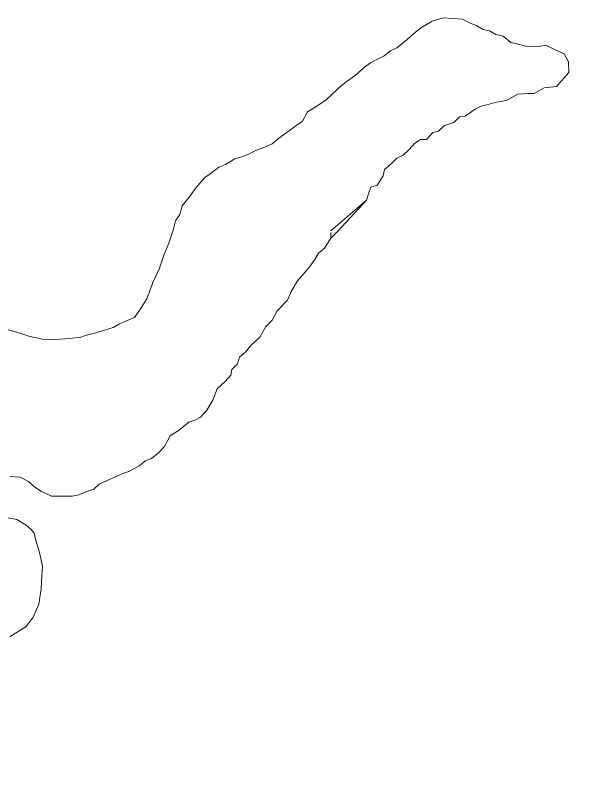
# Model space of a CAD drawing. Extents: x -1643653 to 4543381, y 1624270 to 13878484.
# Drawn here: x 623853 to 625834, y 8946096 to 8948789 of the extents above; entities that cross this region are included whole.
import ezdxf

# ---------------------------------------------------------------- set-up
doc = ezdxf.new("R2010")
doc.units = 0
doc.header["$LTSCALE"] = 200
for name, color, linetype, lineweight in [('23', 7, 'Continuous', 13), ('25', 7, 'Continuous', 13), ('60', 7, 'Continuous', 13)]:
    doc.layers.add(name, color=color, linetype=linetype, lineweight=lineweight)

msp = doc.modelspace()

# ---------------------------------------------------------------- linework, layer by layer
at = {"layer": '23'}
for points in [[(625344.2, 8948781.4), (625306.1, 8948768.7), (625269.1, 8948746.8), (625242.2, 8948726.6), (625218.7, 8948704.8), (625183.6, 8948676.1), (625161, 8948666.2), (625138.4, 8948648.8), (625110.8, 8948634), (625090.7, 8948624.1), (625070.6, 8948609.2), (625037.8, 8948579.4), (625010.1, 8948559.5), (624990, 8948544.7), (624957.3, 8948514.8), (624937.1, 8948494.9), (624904.4, 8948472.6), (624871.8, 8948452.8), (624854, 8948420.4), (624826.3, 8948400.5), (624796.2, 8948378.2), (624771, 8948360.8), (624748.4, 8948341), (624713.2, 8948326.2), (624693.2, 8948318.8), (624663.1, 8948304), (624643, 8948296.6), (624617.9, 8948289.2), (624585.2, 8948269.4), (624562.7, 8948259.6), (624532.5, 8948237.2), (624512.4, 8948222.3), (624482.1, 8948187.5), (624461.9, 8948160.1), (624434.1, 8948125.2), (624426.4, 8948095.2), (624411.2, 8948072.8), (624403.4, 8948040.3), (624388.1, 8947995.4), (624370.2, 8947952.9), (624354.9, 8947908), (624332, 8947858), (624311.6, 8947800.6), (624288.8, 8947765.7), (624268.6, 8947735.8), (624246, 8947725.9), (624215.9, 8947713.6), (624193.3, 8947701.2), (624163.2, 8947691.4), (624133.1, 8947681.6), (624100.5, 8947674.3), (624080.5, 8947666.9), (624042.9, 8947662.2), (623990.5, 8947658.6), (623945.8, 8947660.4), (623899.4, 8947670.7), (623858.1, 8947684.4), (623827.6, 8947692.3)], [(625344.2, 8948781.4), (625306.1, 8948768.7), (625269.1, 8948746.8), (625242.2, 8948726.6), (625218.7, 8948704.8), (625183.6, 8948676.1), (625161, 8948666.2), (625138.4, 8948648.8), (625110.8, 8948634), (625090.7, 8948624.1), (625070.6, 8948609.2), (625037.8, 8948579.4), (625010.1, 8948559.5), (624990, 8948544.7), (624957.3, 8948514.8), (624937.1, 8948494.9), (624904.4, 8948472.6), (624871.8, 8948452.8), (624854, 8948420.4), (624826.3, 8948400.5), (624796.2, 8948378.2), (624771, 8948360.8), (624748.4, 8948341), (624713.2, 8948326.2), (624693.2, 8948318.8), (624663.1, 8948304), (624643, 8948296.6), (624617.9, 8948289.2), (624585.2, 8948269.4), (624562.7, 8948259.6), (624532.5, 8948237.2), (624512.4, 8948222.3), (624482.1, 8948187.5), (624461.9, 8948160.1), (624434.1, 8948125.2), (624426.4, 8948095.2), (624411.2, 8948072.8), (624403.4, 8948040.3), (624388.1, 8947995.4), (624370.2, 8947952.9), (624354.9, 8947908), (624332, 8947858), (624311.6, 8947800.6), (624288.8, 8947765.7), (624268.6, 8947735.8), (624246, 8947725.9), (624215.9, 8947713.6), (624193.3, 8947701.2), (624163.2, 8947691.4), (624133.1, 8947681.6), (624100.5, 8947674.3), (624080.5, 8947666.9), (624042.9, 8947662.2), (623990.5, 8947658.6), (623945.8, 8947660.4), (623899.4, 8947670.7), (623858.1, 8947684.4), (623827.6, 8947692.3)], [(625783, 8948590.7), (625782.1, 8948627.4), (625766.8, 8948654.9), (625733.2, 8948670.1), (625702.6, 8948685.4), (625672, 8948679.3), (625632.3, 8948682.4), (625632.3, 8948682.4), (625598.7, 8948691.5), (625580.3, 8948694.6), (625553.8, 8948717.4), (625528.8, 8948722.6), (625506.4, 8948735.2), (625484, 8948740.4), (625461.6, 8948753.1), (625436.6, 8948763.2), (625411.7, 8948775.9), (625344.2, 8948781.4)], [(625783, 8948590.7), (625782.1, 8948627.4), (625766.8, 8948654.9), (625733.2, 8948670.1), (625702.6, 8948685.4), (625672, 8948679.3), (625632.3, 8948682.4), (625632.3, 8948682.4), (625598.7, 8948691.5), (625580.3, 8948694.6), (625553.8, 8948717.4), (625528.8, 8948722.6), (625506.4, 8948735.2), (625484, 8948740.4), (625461.6, 8948753.1), (625436.6, 8948763.2), (625411.7, 8948775.9), (625344.2, 8948781.4)], [(624976.9, 8948037.3), (625076.8, 8948144.7), (625084.4, 8948167.2), (625092.1, 8948189.7), (625114.7, 8948197.1), (625134.9, 8948229.5), (625140.1, 8948252), (625162.8, 8948271.8), (625182.9, 8948291.7), (625205.5, 8948301.6), (625225.7, 8948321.5), (625245.8, 8948343.9), (625266, 8948356.3), (625286, 8948356.2), (625308.7, 8948381), (625328.7, 8948385.9), (625348.9, 8948405.8), (625381.5, 8948415.6), (625401.6, 8948435.5), (625421.6, 8948437.9), (625456.8, 8948462.7), (625476.9, 8948472.6), (625497, 8948477.4), (625529.6, 8948487.2), (625549.6, 8948489.6), (625569.6, 8948494.5), (625604.8, 8948514.3), (625639.8, 8948516.5), (625662.3, 8948516.4), (625697.5, 8948536.2), (625740.1, 8948540.9), (625783, 8948590.7)], [(624976.9, 8948037.3), (625076.8, 8948144.7), (625084.4, 8948167.2), (625092.1, 8948189.7), (625114.7, 8948197.1), (625134.9, 8948229.5), (625140.1, 8948252), (625162.8, 8948271.8), (625182.9, 8948291.7), (625205.5, 8948301.6), (625225.7, 8948321.5), (625245.8, 8948343.9), (625266, 8948356.3), (625286, 8948356.2), (625308.7, 8948381), (625328.7, 8948385.9), (625348.9, 8948405.8), (625381.5, 8948415.6), (625401.6, 8948435.5), (625421.6, 8948437.9), (625456.8, 8948462.7), (625476.9, 8948472.6), (625497, 8948477.4), (625529.6, 8948487.2), (625549.6, 8948489.6), (625569.6, 8948494.5), (625604.8, 8948514.3), (625639.8, 8948516.5), (625662.3, 8948516.4), (625697.5, 8948536.2), (625740.1, 8948540.9), (625783, 8948590.7)], [(623833.9, 8947181.6), (623868.9, 8947178.8), (623898.8, 8947163.6), (623921.1, 8947143.5), (623943.5, 8947128.3), (623978.4, 8947113), (623998.4, 8947112.9), (624028.5, 8947112.7), (624051, 8947112.6), (624073.5, 8947117.4), (624098.6, 8947127.3), (624126.7, 8947136.9), (624144.4, 8947154.6), (624182.9, 8947172.3), (624230.2, 8947193), (624230.2, 8947193), (624230.2, 8947193), (624248, 8947198.9), (624284.4, 8947218.7), (624307, 8947236.1), (624327.1, 8947243.4), (624352.2, 8947263.3), (624372.4, 8947285.7), (624392.7, 8947323.1), (624392.7, 8947323.1), (624425.5, 8947343.8), (624458.1, 8947370.2), (624478.2, 8947377.6), (624498.2, 8947387.5), (624521, 8947412.4), (624541.2, 8947447.3), (624556.5, 8947487.2), (624584.2, 8947512.1), (624604.4, 8947534.5), (624607.1, 8947554.5), (624627.2, 8947574.4), (624634.9, 8947596.9), (624655, 8947614.3), (624672.7, 8947636.7), (624705.5, 8947666.5), (624725.8, 8947703.9), (624748.4, 8947726.3), (624766.2, 8947758.8), (624801.5, 8947796.1), (624814.2, 8947826), (624837, 8947863.4), (624859.7, 8947890.8), (624879.9, 8947913.2), (624897.6, 8947938.1), (624910.3, 8947960.6), (624930.4, 8947978), (624953.2, 8948012.9), (624976.9, 8948037.3)], [(623833.9, 8947181.6), (623868.9, 8947178.8), (623898.8, 8947163.6), (623921.1, 8947143.5), (623943.5, 8947128.3), (623978.4, 8947113), (623998.4, 8947112.9), (624028.5, 8947112.7), (624051, 8947112.6), (624073.5, 8947117.4), (624098.6, 8947127.3), (624126.7, 8947136.9), (624144.4, 8947154.6), (624182.9, 8947172.3), (624230.2, 8947193), (624230.2, 8947193), (624230.2, 8947193), (624248, 8947198.9), (624284.4, 8947218.7), (624307, 8947236.1), (624327.1, 8947243.4), (624352.2, 8947263.3), (624372.4, 8947285.7), (624392.7, 8947323.1), (624392.7, 8947323.1), (624425.5, 8947343.8), (624458.1, 8947370.2), (624478.2, 8947377.6), (624498.2, 8947387.5), (624521, 8947412.4), (624541.2, 8947447.3), (624556.5, 8947487.2), (624584.2, 8947512.1), (624604.4, 8947534.5), (624607.1, 8947554.5), (624627.2, 8947574.4), (624634.9, 8947596.9), (624655, 8947614.3), (624672.7, 8947636.7), (624705.5, 8947666.5), (624725.8, 8947703.9), (624748.4, 8947726.3), (624766.2, 8947758.8), (624801.5, 8947796.1), (624814.2, 8947826), (624837, 8947863.4), (624859.7, 8947890.8), (624879.9, 8947913.2), (624897.6, 8947938.1), (624910.3, 8947960.6), (624930.4, 8947978), (624953.2, 8948012.9), (624976.9, 8948037.3)], [(623834.6, 8946623.3), (623889.9, 8946658), (623915.2, 8946690.4), (623934, 8946736.3), (623942.9, 8946789.7), (623945.2, 8946834.1), (623947.4, 8946867.5), (623938.5, 8946911.9), (623925.1, 8946954.2), (623918.5, 8946983.1), (623907.3, 8946996.4), (623890.1, 8947011), (623857.8, 8947031.2), (623827.8, 8947036.4)], [(623834.6, 8946623.3), (623889.9, 8946658), (623915.2, 8946690.4), (623934, 8946736.3), (623942.9, 8946789.7), (623945.2, 8946834.1), (623947.4, 8946867.5), (623938.5, 8946911.9), (623925.1, 8946954.2), (623918.5, 8946983.1), (623907.3, 8946996.4), (623890.1, 8947011), (623857.8, 8947031.2), (623827.8, 8947036.4)]]:
    msp.add_lwpolyline(points, dxfattribs=at)
at = {"layer": '25'}
for points in [[(625344.2, 8948781.4), (625306.1, 8948768.7), (625269.1, 8948746.8), (625242.2, 8948726.6), (625218.7, 8948704.8), (625183.6, 8948676.1), (625161, 8948666.2), (625138.4, 8948648.8), (625110.8, 8948634), (625090.7, 8948624.1), (625070.6, 8948609.2), (625037.8, 8948579.4), (625010.1, 8948559.5), (624990, 8948544.7), (624957.3, 8948514.8), (624937.1, 8948494.9), (624904.4, 8948472.6), (624871.8, 8948452.8), (624854, 8948420.4), (624826.3, 8948400.5), (624796.2, 8948378.2), (624771, 8948360.8), (624748.4, 8948341), (624713.2, 8948326.2), (624693.2, 8948318.8), (624663.1, 8948304), (624643, 8948296.6), (624617.9, 8948289.2), (624585.2, 8948269.4), (624562.7, 8948259.6), (624532.5, 8948237.2), (624512.4, 8948222.3), (624482.1, 8948187.5), (624461.9, 8948160.1), (624434.1, 8948125.2), (624426.4, 8948095.2), (624411.2, 8948072.8), (624403.4, 8948040.3), (624388.1, 8947995.4), (624370.2, 8947952.9), (624354.9, 8947908), (624332, 8947858), (624311.6, 8947800.6), (624288.8, 8947765.7), (624268.6, 8947735.8), (624246, 8947725.9), (624215.9, 8947713.6), (624193.3, 8947701.2), (624163.2, 8947691.4), (624133.1, 8947681.6), (624100.5, 8947674.3), (624080.5, 8947666.9), (624042.9, 8947662.2), (623990.5, 8947658.6), (623945.8, 8947660.4), (623899.4, 8947670.7), (623858.1, 8947684.4), (623827.6, 8947692.3)], [(625783, 8948590.7), (625782.1, 8948627.4), (625766.8, 8948654.9), (625733.2, 8948670.1), (625702.6, 8948685.4), (625672, 8948679.3), (625632.3, 8948682.4), (625632.3, 8948682.4), (625598.7, 8948691.5), (625580.3, 8948694.6), (625553.8, 8948717.4), (625528.8, 8948722.6), (625506.4, 8948735.2), (625484, 8948740.4), (625461.6, 8948753.1), (625436.6, 8948763.2), (625411.7, 8948775.9), (625344.2, 8948781.4)], [(624953.4, 8948037.9), (625076.8, 8948144.7), (625084.4, 8948167.2), (625092.1, 8948189.7), (625114.7, 8948197.1), (625134.9, 8948229.5), (625140.1, 8948252), (625162.8, 8948271.8), (625182.9, 8948291.7), (625205.5, 8948301.6), (625225.7, 8948321.5), (625245.8, 8948343.9), (625266, 8948356.3), (625286, 8948356.2), (625308.7, 8948381), (625328.7, 8948385.9), (625348.9, 8948405.8), (625381.5, 8948415.6), (625401.6, 8948435.5), (625421.6, 8948437.9), (625456.8, 8948462.7), (625476.9, 8948472.6), (625497, 8948477.4), (625529.6, 8948487.2), (625549.6, 8948489.6), (625569.6, 8948494.5), (625604.8, 8948514.3), (625639.8, 8948516.5), (625662.3, 8948516.4), (625697.5, 8948536.2), (625740.1, 8948540.9), (625783, 8948590.7)], [(623833.9, 8947181.6), (623868.9, 8947178.8), (623898.8, 8947163.6), (623921.1, 8947143.5), (623943.5, 8947128.3), (623978.4, 8947113), (623998.4, 8947112.9), (624028.5, 8947112.7), (624051, 8947112.6), (624073.5, 8947117.4), (624098.6, 8947127.3), (624126.7, 8947136.9), (624144.4, 8947154.6), (624182.9, 8947172.3), (624230.2, 8947193), (624230.2, 8947193), (624230.2, 8947193), (624248, 8947198.9), (624284.4, 8947218.7), (624307, 8947236.1), (624327.1, 8947243.4), (624352.2, 8947263.3), (624372.4, 8947285.7), (624392.7, 8947323.1), (624392.7, 8947323.1), (624425.5, 8947343.8), (624458.1, 8947370.2), (624478.2, 8947377.6), (624498.2, 8947387.5), (624521, 8947412.4), (624541.2, 8947447.3), (624556.5, 8947487.2), (624584.2, 8947512.1), (624604.4, 8947534.5), (624607.1, 8947554.5), (624627.2, 8947574.4), (624634.9, 8947596.9), (624655, 8947614.3), (624672.7, 8947636.7), (624705.5, 8947666.5), (624725.8, 8947703.9), (624748.4, 8947726.3), (624766.2, 8947758.8), (624801.5, 8947796.1), (624814.2, 8947826), (624837, 8947863.4), (624859.7, 8947890.8), (624879.9, 8947913.2), (624897.6, 8947938.1), (624910.3, 8947960.6), (624930.4, 8947978), (624953.2, 8948012.9), (624953.3, 8948032.3)], [(623834.6, 8946623.3), (623889.9, 8946658), (623915.2, 8946690.4), (623934, 8946736.3), (623942.9, 8946789.7), (623945.2, 8946834.1), (623947.4, 8946867.5), (623938.5, 8946911.9), (623925.1, 8946954.2), (623918.5, 8946983.1), (623907.3, 8946996.4), (623890.1, 8947011), (623857.8, 8947031.2), (623827.8, 8947036.4)]]:
    msp.add_lwpolyline(points, dxfattribs=at)
at = {"layer": '60', "lineweight": 25}
msp.add_spline([(814781, 9009175.5), (814787.2, 9009173.4), (814796.9, 9009173.4), (814799.4, 9009172.4), (814805.1, 9009174.5), (814805.6, 9009176.5), (814811.7, 9009179.5), (814811.7, 9009179.5), (814801.5, 9009181), (814790.7, 9009181.5), (814784.1, 9009183.1), (814777.4, 9009185.1), (814778.4, 9009175.5)], degree=3, dxfattribs=at)

doc.saveas('drawing.dxf')
